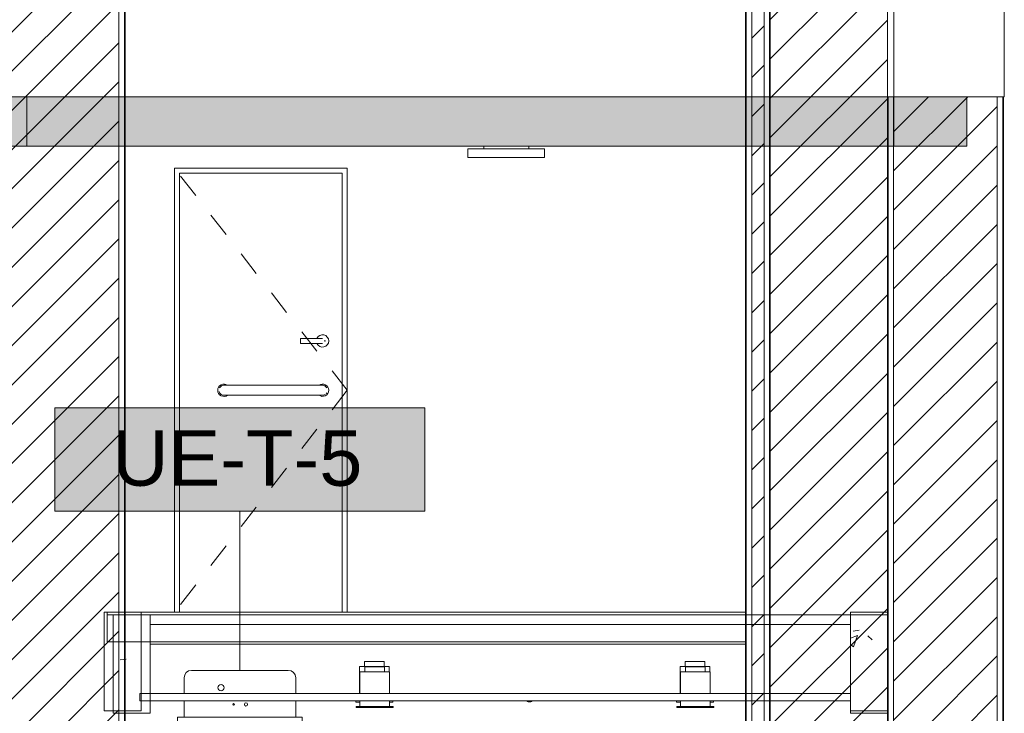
# Model space of a CAD drawing. Header units: metres. Extents: x 3.7 to 90.5, y -1.7 to 14.3.
# Tile 1056 of 1056: x 86.5 to 90.5, y 2.6 to 5.4. Entities that reach past the tile are written whole.
import ezdxf

# ---------------------------------------------------------------- set-up
doc = ezdxf.new("R2010")
doc.units = ezdxf.units.M
doc.linetypes.add('Center', pattern=[0.03175, 0.00635, -0.004763, 0.015875, -0.004763])
for name, color, linetype, lineweight in [('A-CLNG', 7, 'Continuous', 18), ('A-DOOR', 7, 'Continuous', 18), ('A-FLOR', 7, 'Continuous', 18), ('A-FLOR-MCUT', 7, 'Continuous', 18), ('A-FLOR-PATT', 7, 'Continuous', 18), ('A-GENM', 7, 'Continuous', 18), ('A-WALL', 7, 'Continuous', 18), ('A-WALL-PATT', 7, 'Continuous', 18), ('E-LITE-EQPM', 7, 'Continuous', 18), ('M-EQPM', 7, 'Continuous', 18), ('S-BEAM', 7, 'Continuous', 18)]:
    doc.layers.add(name, color=color, linetype=linetype, lineweight=lineweight)
doc.layers.add('M-EQPM-IDEN', color=1, linetype='Continuous', lineweight=9, true_color=0xff0000)
doc.styles.add('Arial_1', font='arial.ttf', dxfattribs={"height": 0.225})
pattern_1 = [(45, (61.586, 6.894), (-0.0795495, 0.0795495), [])]
pattern_2 = [(50, (61.586, 6.894), (0.546555, -0.047815), [0.05715, -0.62865]), (355, (61.586, 6.894), (-0.105728, 0.573166), [0.04572, -0.50292]), (100.451, (61.632, 6.89), (0.440828, 0.52535), [0.04857, -0.53427]), (46.184, (61.586, 7.047), (0.813237, -0.12613), [0.08572, -0.94297]), (96.636, (61.654, 7.036), (0.71221, 0.742287), [0.07286, -0.80141]), (351.184, (61.586, 7.047), (0.712217, 0.742274), [0.06858, -0.75438]), (21, (61.662, 7.009), (0.454846, -0.306795), [0.05715, -0.62865]), (326, (61.662, 7.009), (0.185405, 0.55256), [0.04572, -0.50292]), (71.451, (61.7, 6.983), (0.64025, 0.245763), [0.04857, -0.53427]), (37.5, (61.586, 6.894), (0.009261, 0.2536672), [0.02515, -0.47168, 0.02515, -0.48539, -0.50483]), (37.5, (61.586, 6.894), (0.009261, 0.2536672), [-1.007, 0.02515, -0.47968]), (7.5, (61.586, 6.894), (0.200456, 0.300546), [0.02515, -0.26594, 0.02515, -0.46025, -0.19241]), (7.5, (61.586, 6.894), (0.200456, 0.300546), [-0.77648, 0.02515, -0.16726]), (327.5, (61.416, 6.894), (0.4067682, -0.0171882), [0.02515, -0.16535, 0.02515, -0.56921, -0.78867]), (327.5, (61.416, 6.894), (0.4067682, -0.0171882), [-0.78486, 0.02515, -0.76352]), (317.5, (61.34, 6.894), (0.444383, 0.076279), [0.02515, -0.2225, 0.02515, -0.36957, -0.56007]), (317.5, (61.34, 6.894), (0.444383, 0.076279), [-0.64237, 0.02515, -0.53492])]

# ---------------------------------------------------------------- blocks, each defined once
blk = doc.blocks.new('Paredes 15 - Paredes 6-6874455-Corte 8')
at = {"layer": 'A-WALL'}
for p, q in [((71.4984, 9.9121), (71.4984, 5.11)), ((71.9456, 5.11), (71.9456, 9.9121)), ((71.4984, 5.11), (71.9456, 5.11))]:
    blk.add_line(p, q, dxfattribs=at)
blk = doc.blocks.new('Led_Stripe_11805 - Led_Stripe_11805-7511531-Corte 8')
at = {"layer": 'A-GENM'}
for p, q in [((70.0114, 2.658), (70.0114, 2.66)), ((70.0314, 2.658), (70.0114, 2.658)), ((70.0164, 2.658), (70.0164, 2.657)), ((70.0264, 2.657), (70.0164, 2.657)), ((70.0184, 2.657), (70.0184, 2.6565)), ((70.0184, 2.657), (70.0184, 2.6565)), ((70.0184, 2.657), (70.0184, 2.6565)), ((70.0184, 2.657), (70.0184, 2.6565)), ((70.0184, 2.657), (70.0184, 2.6565)), ((70.0184, 2.657), (70.0184, 2.6565)), ((70.0184, 2.657), (70.0184, 2.6565)), ((70.0184, 2.657), (70.0184, 2.6565)), ((70.0184, 2.657), (70.0184, 2.6565)), ((70.0184, 2.657), (70.0184, 2.6565)), ((70.0184, 2.657), (70.0184, 2.6565)), ((70.0184, 2.657), (70.0184, 2.6565)), ((70.0184, 2.657), (70.0184, 2.6565)), ((70.0184, 2.657), (70.0184, 2.6565)), ((70.0184, 2.657), (70.0184, 2.6565)), ((70.0184, 2.657), (70.0184, 2.6565)), ((70.0184, 2.657), (70.0184, 2.6565)), ((70.0184, 2.657), (70.0184, 2.6565)), ((70.0184, 2.657), (70.0184, 2.6565)), ((70.0184, 2.657), (70.0184, 2.6565)), ((70.0184, 2.657), (70.0184, 2.6565)), ((70.0184, 2.657), (70.0184, 2.6565)), ((70.0184, 2.657), (70.0184, 2.6565)), ((70.0184, 2.657), (70.0184, 2.6565)), ((70.0184, 2.657), (70.0184, 2.6565)), ((70.0184, 2.657), (70.0184, 2.6565)), ((70.0184, 2.657), (70.0184, 2.6565)), ((70.0184, 2.657), (70.0184, 2.6565)), ((70.0184, 2.657), (70.0184, 2.6565)), ((70.0184, 2.657), (70.0184, 2.6565)), ((70.0184, 2.657), (70.0184, 2.6565)), ((70.0184, 2.657), (70.0184, 2.6565)), ((70.0184, 2.657), (70.0184, 2.6565)), ((70.0184, 2.657), (70.0184, 2.6565)), ((70.0184, 2.657), (70.0184, 2.6565)), ((70.0184, 2.657), (70.0184, 2.6565)), ((70.0184, 2.657), (70.0184, 2.6565)), ((70.0184, 2.657), (70.0184, 2.6565)), ((70.0184, 2.657), (70.0184, 2.6565)), ((70.0184, 2.657), (70.0184, 2.6565)), ((70.0184, 2.657), (70.0184, 2.6565)), ((70.0184, 2.657), (70.0184, 2.6565)), ((70.0184, 2.657), (70.0184, 2.6565)), ((70.0184, 2.657), (70.0184, 2.6565)), ((70.0184, 2.657), (70.0184, 2.6565)), ((70.0184, 2.657), (70.0184, 2.6565)), ((70.0184, 2.657), (70.0184, 2.6565)), ((70.0184, 2.657), (70.0184, 2.6565)), ((70.0184, 2.657), (70.0184, 2.6565)), ((70.0184, 2.657), (70.0184, 2.6565)), ((70.0184, 2.657), (70.0184, 2.6565)), ((70.0184, 2.657), (70.0184, 2.6565)), ((70.0184, 2.657), (70.0184, 2.6565)), ((70.0184, 2.657), (70.0184, 2.6565)), ((70.0184, 2.657), (70.0184, 2.6565)), ((70.0184, 2.657), (70.0184, 2.6565)), ((70.0184, 2.657), (70.0184, 2.6565)), ((70.0184, 2.657), (70.0184, 2.6565)), ((70.0184, 2.657), (70.0184, 2.6565)), ((70.0184, 2.657), (70.0184, 2.6565)), ((70.0184, 2.657), (70.0184, 2.6565)), ((70.0184, 2.657), (70.0184, 2.6565)), ((70.0184, 2.657), (70.0184, 2.6565)), ((70.0184, 2.657), (70.0184, 2.6565)), ((70.0184, 2.657), (70.0184, 2.6565)), ((70.0184, 2.657), (70.0184, 2.6565)), ((70.0184, 2.657), (70.0184, 2.6565)), ((70.0184, 2.657), (70.0184, 2.6565)), ((70.0184, 2.657), (70.0184, 2.6565)), ((70.0184, 2.657), (70.0184, 2.6565)), ((70.0184, 2.657), (70.0184, 2.6565)), ((70.0184, 2.657), (70.0184, 2.6565)), ((70.0184, 2.657), (70.0184, 2.6565)), ((70.0184, 2.657), (70.0184, 2.6565)), ((70.0184, 2.657), (70.0184, 2.6565)), ((70.0184, 2.657), (70.0184, 2.6565)), ((70.0184, 2.657), (70.0184, 2.6565)), ((70.0184, 2.657), (70.0184, 2.6565)), ((70.0184, 2.657), (70.0184, 2.6565)), ((70.0184, 2.657), (70.0184, 2.6565)), ((70.0184, 2.657), (70.0184, 2.6565)), ((70.0184, 2.657), (70.0184, 2.6565)), ((70.0184, 2.657), (70.0184, 2.6565)), ((70.0184, 2.657), (70.0184, 2.6565)), ((70.0184, 2.657), (70.0184, 2.6565)), ((70.0184, 2.657), (70.0184, 2.6565)), ((70.0184, 2.657), (70.0184, 2.6565)), ((70.0184, 2.657), (70.0184, 2.6565)), ((70.0184, 2.657), (70.0184, 2.6565)), ((70.0184, 2.657), (70.0184, 2.6565)), ((70.0184, 2.657), (70.0184, 2.6565)), ((70.0184, 2.657), (70.0184, 2.6565)), ((70.0184, 2.657), (70.0184, 2.6565)), ((70.0184, 2.657), (70.0184, 2.6565)), ((70.0184, 2.657), (70.0184, 2.6565)), ((70.0184, 2.657), (70.0184, 2.6565)), ((70.0184, 2.657), (70.0184, 2.6565)), ((70.0184, 2.657), (70.0184, 2.6565)), ((70.0184, 2.657), (70.0184, 2.6565)), ((70.0184, 2.6565), (70.0214, 2.6565)), ((70.0184, 2.6565), (70.0214, 2.6565)), ((70.0184, 2.6565), (70.0214, 2.6565)), ((70.0184, 2.6565), (70.0214, 2.6565)), ((70.0184, 2.6565), (70.0214, 2.6565)), ((70.0184, 2.6565), (70.0214, 2.6565)), ((70.0184, 2.6565), (70.0214, 2.6565)), ((70.0184, 2.6565), (70.0214, 2.6565)), ((70.0184, 2.6565), (70.0214, 2.6565)), ((70.0184, 2.6565), (70.0214, 2.6565)), ((70.0184, 2.6565), (70.0214, 2.6565)), ((70.0184, 2.6565), (70.0214, 2.6565)), ((70.0184, 2.6565), (70.0214, 2.6565)), ((70.0184, 2.6565), (70.0214, 2.6565)), ((70.0184, 2.6565), (70.0214, 2.6565)), ((70.0184, 2.6565), (70.0214, 2.6565)), ((70.0184, 2.6565), (70.0214, 2.6565)), ((70.0184, 2.6565), (70.0214, 2.6565)), ((70.0184, 2.6565), (70.0214, 2.6565)), ((70.0184, 2.6565), (70.0214, 2.6565)), ((70.0184, 2.6565), (70.0214, 2.6565)), ((70.0184, 2.6565), (70.0214, 2.6565)), ((70.0184, 2.6565), (70.0214, 2.6565)), ((70.0184, 2.6565), (70.0214, 2.6565)), ((70.0184, 2.6565), (70.0214, 2.6565)), ((70.0184, 2.6565), (70.0214, 2.6565)), ((70.0184, 2.6565), (70.0214, 2.6565)), ((70.0184, 2.6565), (70.0214, 2.6565)), ((70.0184, 2.6565), (70.0214, 2.6565)), ((70.0184, 2.6565), (70.0214, 2.6565)), ((70.0184, 2.6565), (70.0214, 2.6565)), ((70.0184, 2.6565), (70.0214, 2.6565)), ((70.0184, 2.6565), (70.0214, 2.6565)), ((70.0184, 2.6565), (70.0214, 2.6565)), ((70.0184, 2.6565), (70.0214, 2.6565)), ((70.0184, 2.6565), (70.0214, 2.6565)), ((70.0184, 2.6565), (70.0214, 2.6565)), ((70.0184, 2.6565), (70.0214, 2.6565)), ((70.0184, 2.6565), (70.0214, 2.6565)), ((70.0184, 2.6565), (70.0214, 2.6565)), ((70.0184, 2.6565), (70.0214, 2.6565)), ((70.0184, 2.6565), (70.0214, 2.6565)), ((70.0184, 2.6565), (70.0214, 2.6565)), ((70.0184, 2.6565), (70.0214, 2.6565)), ((70.0184, 2.6565), (70.0214, 2.6565)), ((70.0184, 2.6565), (70.0214, 2.6565)), ((70.0184, 2.6565), (70.0214, 2.6565)), ((70.0184, 2.6565), (70.0214, 2.6565)), ((70.0184, 2.6565), (70.0214, 2.6565)), ((70.0184, 2.6565), (70.0214, 2.6565)), ((70.0184, 2.6565), (70.0214, 2.6565)), ((70.0184, 2.6565), (70.0214, 2.6565)), ((70.0184, 2.6565), (70.0214, 2.6565)), ((70.0184, 2.6565), (70.0214, 2.6565)), ((70.0184, 2.6565), (70.0214, 2.6565)), ((70.0184, 2.6565), (70.0214, 2.6565)), ((70.0184, 2.6565), (70.0214, 2.6565)), ((70.0184, 2.6565), (70.0214, 2.6565)), ((70.0184, 2.6565), (70.0214, 2.6565)), ((70.0184, 2.6565), (70.0214, 2.6565)), ((70.0184, 2.6565), (70.0214, 2.6565)), ((70.0184, 2.6565), (70.0214, 2.6565)), ((70.0184, 2.6565), (70.0214, 2.6565)), ((70.0184, 2.6565), (70.0214, 2.6565)), ((70.0184, 2.6565), (70.0214, 2.6565)), ((70.0184, 2.6565), (70.0214, 2.6565)), ((70.0184, 2.6565), (70.0214, 2.6565)), ((70.0184, 2.6565), (70.0214, 2.6565)), ((70.0184, 2.6565), (70.0214, 2.6565)), ((70.0184, 2.6565), (70.0214, 2.6565)), ((70.0184, 2.6565), (70.0214, 2.6565)), ((70.0184, 2.6565), (70.0214, 2.6565)), ((70.0184, 2.6565), (70.0214, 2.6565)), ((70.0184, 2.6565), (70.0214, 2.6565)), ((70.0184, 2.6565), (70.0214, 2.6565)), ((70.0184, 2.6565), (70.0214, 2.6565)), ((70.0184, 2.6565), (70.0214, 2.6565)), ((70.0184, 2.6565), (70.0214, 2.6565)), ((70.0184, 2.6565), (70.0214, 2.6565)), ((70.0184, 2.6565), (70.0214, 2.6565)), ((70.0184, 2.6565), (70.0214, 2.6565)), ((70.0184, 2.6565), (70.0214, 2.6565)), ((70.0184, 2.6565), (70.0214, 2.6565)), ((70.0184, 2.6565), (70.0214, 2.6565)), ((70.0184, 2.6565), (70.0214, 2.6565)), ((70.0184, 2.6565), (70.0214, 2.6565)), ((70.0184, 2.6565), (70.0214, 2.6565)), ((70.0184, 2.6565), (70.0214, 2.6565)), ((70.0184, 2.6565), (70.0214, 2.6565)), ((70.0184, 2.6565), (70.0214, 2.6565)), ((70.0184, 2.6565), (70.0214, 2.6565)), ((70.0184, 2.6565), (70.0214, 2.6565)), ((70.0184, 2.6565), (70.0214, 2.6565)), ((70.0184, 2.6565), (70.0214, 2.6565)), ((70.0184, 2.6565), (70.0214, 2.6565)), ((70.0184, 2.6565), (70.0214, 2.6565)), ((70.0184, 2.6565), (70.0214, 2.6565)), ((70.0184, 2.6565), (70.0214, 2.6565)), ((70.0184, 2.6565), (70.0214, 2.6565)), ((70.0214, 2.6565), (70.0244, 2.6565)), ((70.0214, 2.6565), (70.0244, 2.6565)), ((70.0214, 2.6565), (70.0244, 2.6565)), ((70.0214, 2.6565), (70.0244, 2.6565)), ((70.0214, 2.6565), (70.0244, 2.6565)), ((70.0214, 2.6565), (70.0244, 2.6565)), ((70.0214, 2.6565), (70.0244, 2.6565)), ((70.0214, 2.6565), (70.0244, 2.6565)), ((70.0214, 2.6565), (70.0244, 2.6565)), ((70.0214, 2.6565), (70.0244, 2.6565)), ((70.0214, 2.6565), (70.0244, 2.6565)), ((70.0214, 2.6565), (70.0244, 2.6565)), ((70.0214, 2.6565), (70.0244, 2.6565)), ((70.0214, 2.6565), (70.0244, 2.6565)), ((70.0214, 2.6565), (70.0244, 2.6565)), ((70.0214, 2.6565), (70.0244, 2.6565)), ((70.0214, 2.6565), (70.0244, 2.6565)), ((70.0214, 2.6565), (70.0244, 2.6565)), ((70.0214, 2.6565), (70.0244, 2.6565)), ((70.0214, 2.6565), (70.0244, 2.6565)), ((70.0214, 2.6565), (70.0244, 2.6565)), ((70.0214, 2.6565), (70.0244, 2.6565)), ((70.0214, 2.6565), (70.0244, 2.6565)), ((70.0214, 2.6565), (70.0244, 2.6565)), ((70.0214, 2.6565), (70.0244, 2.6565)), ((70.0214, 2.6565), (70.0244, 2.6565)), ((70.0214, 2.6565), (70.0244, 2.6565)), ((70.0214, 2.6565), (70.0244, 2.6565)), ((70.0214, 2.6565), (70.0244, 2.6565)), ((70.0214, 2.6565), (70.0244, 2.6565)), ((70.0214, 2.6565), (70.0244, 2.6565)), ((70.0214, 2.6565), (70.0244, 2.6565)), ((70.0214, 2.6565), (70.0244, 2.6565)), ((70.0214, 2.6565), (70.0244, 2.6565)), ((70.0214, 2.6565), (70.0244, 2.6565)), ((70.0214, 2.6565), (70.0244, 2.6565)), ((70.0214, 2.6565), (70.0244, 2.6565)), ((70.0214, 2.6565), (70.0244, 2.6565)), ((70.0214, 2.6565), (70.0244, 2.6565)), ((70.0214, 2.6565), (70.0244, 2.6565)), ((70.0214, 2.6565), (70.0244, 2.6565)), ((70.0214, 2.6565), (70.0244, 2.6565)), ((70.0214, 2.6565), (70.0244, 2.6565)), ((70.0214, 2.6565), (70.0244, 2.6565)), ((70.0214, 2.6565), (70.0244, 2.6565)), ((70.0214, 2.6565), (70.0244, 2.6565)), ((70.0214, 2.6565), (70.0244, 2.6565)), ((70.0214, 2.6565), (70.0244, 2.6565)), ((70.0214, 2.6565), (70.0244, 2.6565)), ((70.0214, 2.6565), (70.0244, 2.6565)), ((70.0214, 2.6565), (70.0244, 2.6565)), ((70.0214, 2.6565), (70.0244, 2.6565)), ((70.0214, 2.6565), (70.0244, 2.6565)), ((70.0214, 2.6565), (70.0244, 2.6565)), ((70.0214, 2.6565), (70.0244, 2.6565)), ((70.0214, 2.6565), (70.0244, 2.6565)), ((70.0214, 2.6565), (70.0244, 2.6565)), ((70.0214, 2.6565), (70.0244, 2.6565)), ((70.0214, 2.6565), (70.0244, 2.6565)), ((70.0214, 2.6565), (70.0244, 2.6565)), ((70.0214, 2.6565), (70.0244, 2.6565)), ((70.0214, 2.6565), (70.0244, 2.6565)), ((70.0214, 2.6565), (70.0244, 2.6565)), ((70.0214, 2.6565), (70.0244, 2.6565)), ((70.0214, 2.6565), (70.0244, 2.6565)), ((70.0214, 2.6565), (70.0244, 2.6565)), ((70.0214, 2.6565), (70.0244, 2.6565)), ((70.0214, 2.6565), (70.0244, 2.6565)), ((70.0214, 2.6565), (70.0244, 2.6565)), ((70.0214, 2.6565), (70.0244, 2.6565)), ((70.0214, 2.6565), (70.0244, 2.6565)), ((70.0214, 2.6565), (70.0244, 2.6565)), ((70.0214, 2.6565), (70.0244, 2.6565)), ((70.0214, 2.6565), (70.0244, 2.6565)), ((70.0214, 2.6565), (70.0244, 2.6565)), ((70.0214, 2.6565), (70.0244, 2.6565)), ((70.0214, 2.6565), (70.0244, 2.6565)), ((70.0214, 2.6565), (70.0244, 2.6565)), ((70.0214, 2.6565), (70.0244, 2.6565)), ((70.0214, 2.6565), (70.0244, 2.6565)), ((70.0214, 2.6565), (70.0244, 2.6565)), ((70.0214, 2.6565), (70.0244, 2.6565)), ((70.0214, 2.6565), (70.0244, 2.6565)), ((70.0214, 2.6565), (70.0244, 2.6565)), ((70.0214, 2.6565), (70.0244, 2.6565)), ((70.0214, 2.6565), (70.0244, 2.6565)), ((70.0214, 2.6565), (70.0244, 2.6565)), ((70.0214, 2.6565), (70.0244, 2.6565)), ((70.0214, 2.6565), (70.0244, 2.6565)), ((70.0214, 2.6565), (70.0244, 2.6565)), ((70.0214, 2.6565), (70.0244, 2.6565)), ((70.0214, 2.6565), (70.0244, 2.6565)), ((70.0214, 2.6565), (70.0244, 2.6565)), ((70.0214, 2.6565), (70.0244, 2.6565)), ((70.0214, 2.6565), (70.0244, 2.6565)), ((70.0214, 2.6565), (70.0244, 2.6565)), ((70.0214, 2.6565), (70.0244, 2.6565)), ((70.0214, 2.6565), (70.0244, 2.6565)), ((70.0214, 2.6565), (70.0244, 2.6565)), ((70.0244, 2.6565), (70.0244, 2.657)), ((70.0244, 2.6565), (70.0244, 2.657)), ((70.0244, 2.6565), (70.0244, 2.657)), ((70.0244, 2.6565), (70.0244, 2.657)), ((70.0244, 2.6565), (70.0244, 2.657)), ((70.0244, 2.6565), (70.0244, 2.657)), ((70.0244, 2.6565), (70.0244, 2.657)), ((70.0244, 2.6565), (70.0244, 2.657)), ((70.0244, 2.6565), (70.0244, 2.657)), ((70.0244, 2.6565), (70.0244, 2.657)), ((70.0244, 2.6565), (70.0244, 2.657)), ((70.0244, 2.6565), (70.0244, 2.657)), ((70.0244, 2.6565), (70.0244, 2.657)), ((70.0244, 2.6565), (70.0244, 2.657)), ((70.0244, 2.6565), (70.0244, 2.657)), ((70.0244, 2.6565), (70.0244, 2.657)), ((70.0244, 2.6565), (70.0244, 2.657)), ((70.0244, 2.6565), (70.0244, 2.657)), ((70.0244, 2.6565), (70.0244, 2.657)), ((70.0244, 2.6565), (70.0244, 2.657)), ((70.0244, 2.6565), (70.0244, 2.657)), ((70.0244, 2.6565), (70.0244, 2.657)), ((70.0244, 2.6565), (70.0244, 2.657)), ((70.0244, 2.6565), (70.0244, 2.657)), ((70.0244, 2.6565), (70.0244, 2.657)), ((70.0244, 2.6565), (70.0244, 2.657)), ((70.0244, 2.6565), (70.0244, 2.657)), ((70.0244, 2.6565), (70.0244, 2.657)), ((70.0244, 2.6565), (70.0244, 2.657)), ((70.0244, 2.6565), (70.0244, 2.657)), ((70.0244, 2.6565), (70.0244, 2.657)), ((70.0244, 2.6565), (70.0244, 2.657)), ((70.0244, 2.6565), (70.0244, 2.657)), ((70.0244, 2.6565), (70.0244, 2.657)), ((70.0244, 2.6565), (70.0244, 2.657)), ((70.0244, 2.6565), (70.0244, 2.657)), ((70.0244, 2.6565), (70.0244, 2.657)), ((70.0244, 2.6565), (70.0244, 2.657)), ((70.0244, 2.6565), (70.0244, 2.657)), ((70.0244, 2.6565), (70.0244, 2.657)), ((70.0244, 2.6565), (70.0244, 2.657)), ((70.0244, 2.6565), (70.0244, 2.657)), ((70.0244, 2.6565), (70.0244, 2.657)), ((70.0244, 2.6565), (70.0244, 2.657)), ((70.0244, 2.6565), (70.0244, 2.657)), ((70.0244, 2.6565), (70.0244, 2.657)), ((70.0244, 2.6565), (70.0244, 2.657)), ((70.0244, 2.6565), (70.0244, 2.657)), ((70.0244, 2.6565), (70.0244, 2.657)), ((70.0244, 2.6565), (70.0244, 2.657)), ((70.0244, 2.6565), (70.0244, 2.657)), ((70.0244, 2.6565), (70.0244, 2.657)), ((70.0244, 2.6565), (70.0244, 2.657)), ((70.0244, 2.6565), (70.0244, 2.657)), ((70.0244, 2.6565), (70.0244, 2.657)), ((70.0244, 2.6565), (70.0244, 2.657)), ((70.0244, 2.6565), (70.0244, 2.657)), ((70.0244, 2.6565), (70.0244, 2.657)), ((70.0244, 2.6565), (70.0244, 2.657)), ((70.0244, 2.6565), (70.0244, 2.657)), ((70.0244, 2.6565), (70.0244, 2.657)), ((70.0244, 2.6565), (70.0244, 2.657)), ((70.0244, 2.6565), (70.0244, 2.657)), ((70.0244, 2.6565), (70.0244, 2.657)), ((70.0244, 2.6565), (70.0244, 2.657)), ((70.0244, 2.6565), (70.0244, 2.657)), ((70.0244, 2.6565), (70.0244, 2.657)), ((70.0244, 2.6565), (70.0244, 2.657)), ((70.0244, 2.6565), (70.0244, 2.657)), ((70.0244, 2.6565), (70.0244, 2.657)), ((70.0244, 2.6565), (70.0244, 2.657)), ((70.0244, 2.6565), (70.0244, 2.657)), ((70.0244, 2.6565), (70.0244, 2.657)), ((70.0244, 2.6565), (70.0244, 2.657)), ((70.0244, 2.6565), (70.0244, 2.657)), ((70.0244, 2.6565), (70.0244, 2.657)), ((70.0244, 2.6565), (70.0244, 2.657)), ((70.0244, 2.6565), (70.0244, 2.657)), ((70.0244, 2.6565), (70.0244, 2.657)), ((70.0244, 2.6565), (70.0244, 2.657)), ((70.0244, 2.6565), (70.0244, 2.657)), ((70.0244, 2.6565), (70.0244, 2.657)), ((70.0244, 2.6565), (70.0244, 2.657)), ((70.0244, 2.6565), (70.0244, 2.657)), ((70.0244, 2.6565), (70.0244, 2.657)), ((70.0244, 2.6565), (70.0244, 2.657)), ((70.0244, 2.6565), (70.0244, 2.657)), ((70.0244, 2.6565), (70.0244, 2.657)), ((70.0244, 2.6565), (70.0244, 2.657)), ((70.0244, 2.6565), (70.0244, 2.657)), ((70.0244, 2.6565), (70.0244, 2.657)), ((70.0244, 2.6565), (70.0244, 2.657)), ((70.0244, 2.6565), (70.0244, 2.657)), ((70.0244, 2.6565), (70.0244, 2.657)), ((70.0244, 2.6565), (70.0244, 2.657)), ((70.0244, 2.6565), (70.0244, 2.657)), ((70.0244, 2.6565), (70.0244, 2.657)), ((70.0244, 2.6565), (70.0244, 2.657)), ((70.0244, 2.6565), (70.0244, 2.657)), ((70.0264, 2.657), (70.0264, 2.658)), ((70.0314, 2.66), (70.0314, 2.658))]:
    blk.add_line(p, q, dxfattribs=at)
blk = doc.blocks.new('Light_-_LED_Recessed_fixture_-_Double_19510 - Light_-_LED_Recessed_fixture_-_Double_19510-V183-Corte 8')
at = {"layer": 'E-LITE-EQPM'}
for p, q in [((70.6323, 2.8), (70.7523, 2.8)), ((70.6323, 2.69), (70.6323, 2.8)), ((70.6523, 2.82), (70.7323, 2.82)), ((70.6523, 2.8), (70.6523, 2.82)), ((70.7323, 2.8), (70.7323, 2.82)), ((70.7523, 2.778), (70.7523, 2.8)), ((70.6173, 2.66), (70.6173, 2.655)), ((70.6334, 2.655), (70.6173, 2.655)), ((70.7673, 2.655), (70.7534, 2.655)), ((70.7673, 2.655), (70.7673, 2.66))]:
    blk.add_line(p, q, dxfattribs=at)
blk = doc.blocks.new('Light_-_LED_Recessed_fixture_-_Double_19510 - Light_-_LED_Recessed_fixture_-_Double_19510-V184-Corte 8')
at = {"layer": 'E-LITE-EQPM'}
for p, q in [((70.6534, 2.798), (70.7334, 2.798)), ((70.6534, 2.778), (70.6534, 2.798)), ((70.7334, 2.778), (70.7334, 2.798)), ((70.6334, 2.778), (70.7534, 2.778)), ((70.6334, 2.69), (70.6334, 2.778)), ((70.7534, 2.69), (70.7534, 2.778)), ((70.6184, 2.638), (70.7684, 2.638)), ((70.6184, 2.638), (70.6184, 2.633)), ((70.6334, 2.638), (70.6334, 2.66)), ((70.7534, 2.638), (70.7534, 2.66)), ((70.7684, 2.633), (70.7684, 2.638)), ((70.7684, 2.633), (70.6184, 2.633))]:
    blk.add_line(p, q, dxfattribs=at)
blk = doc.blocks.new('Porta banheiros - deposito-8706865-Corte 8')
at = {"layer": 'A-DOOR', "linetype": 'Center'}
for q in [(68.5826, 4.82), (68.5826, 3.02)]:
    blk.add_line((69.2826, 3.92), q, dxfattribs=at)
at = {"layer": 'A-DOOR'}
for p, q in [((68.5826, 4.82), (68.5826, 3.02)), ((69.2826, 4.82), (68.5826, 4.82)), ((68.6026, 4.8), (68.6026, 3.02)), ((68.6026, 4.8), (69.2626, 4.8)), ((69.2626, 4.8), (68.6026, 4.8)), ((68.6026, 4.8), (68.6026, 3.02)), ((69.2626, 4.8), (69.2626, 3.02)), ((69.2626, 3.02), (69.2626, 4.8)), ((69.2826, 3.02), (69.2826, 4.82)), ((69.1626, 4.13), (69.0926, 4.13)), ((69.0926, 4.13), (69.0926, 4.12)), ((69.0926, 4.12), (69.0926, 4.11)), ((69.0926, 4.11), (69.1626, 4.11)), ((69.1526, 3.94), (68.8126, 3.94)), ((68.8126, 3.9), (69.1526, 3.9))]:
    blk.add_line(p, q, dxfattribs=at)
at = {"layer": 'A-DOOR', "flags": 128}
for points in [[(69.1826, 4.13), (69.1826, 4.13), (69.1826, 4.13), (69.1825, 4.13), (69.1824, 4.13), (69.1822, 4.13), (69.182, 4.13), (69.1818, 4.13), (69.1816, 4.13), (69.1813, 4.13), (69.181, 4.13), (69.1807, 4.13), (69.1804, 4.13), (69.18, 4.13), (69.1796, 4.13), (69.1791, 4.13), (69.1787, 4.13), (69.1782, 4.13), (69.1777, 4.13), (69.1771, 4.13), (69.1766, 4.13), (69.176, 4.13), (69.1754, 4.13), (69.1747, 4.13), (69.1741, 4.13), (69.1734, 4.13), (69.1727, 4.13), (69.172, 4.13), (69.1713, 4.13), (69.1706, 4.13), (69.1699, 4.13), (69.1691, 4.13), (69.1684, 4.13), (69.1676, 4.13), (69.1668, 4.13), (69.166, 4.13), (69.1652, 4.13), (69.1644, 4.13), (69.1636, 4.13), (69.1628, 4.13), (69.1626, 4.13)], [(69.1626, 4.11), (69.1634, 4.11), (69.1642, 4.11), (69.165, 4.11), (69.1658, 4.11), (69.1666, 4.11), (69.1674, 4.11), (69.1681, 4.11), (69.1689, 4.11), (69.1697, 4.11), (69.1704, 4.11), (69.1711, 4.11), (69.1719, 4.11), (69.1726, 4.11), (69.1732, 4.11), (69.1739, 4.11), (69.1746, 4.11), (69.1752, 4.11), (69.1758, 4.11), (69.1764, 4.11), (69.177, 4.11), (69.1775, 4.11), (69.178, 4.11), (69.1785, 4.11), (69.179, 4.11), (69.1795, 4.11), (69.1799, 4.11), (69.1803, 4.11), (69.1806, 4.11), (69.181, 4.11), (69.1813, 4.11), (69.1815, 4.11), (69.1818, 4.11), (69.182, 4.11), (69.1822, 4.11), (69.1823, 4.11), (69.1825, 4.11), (69.1825, 4.11), (69.1826, 4.11), (69.1826, 4.11)], [(68.8126, 3.94), (68.8114, 3.94), (68.8102, 3.94), (68.809, 3.94), (68.8078, 3.94), (68.8067, 3.94), (68.8055, 3.94), (68.8043, 3.94), (68.8032, 3.94), (68.8021, 3.94), (68.8009, 3.94), (68.7998, 3.94), (68.7988, 3.94), (68.7977, 3.94), (68.7967, 3.94), (68.7957, 3.94), (68.7947, 3.94), (68.7938, 3.94), (68.7928, 3.94), (68.792, 3.94), (68.7911, 3.94), (68.7903, 3.94), (68.7895, 3.94), (68.7888, 3.94), (68.788, 3.94), (68.7874, 3.94), (68.7868, 3.94), (68.7862, 3.94), (68.7856, 3.94), (68.7851, 3.94), (68.7847, 3.94), (68.7842, 3.94), (68.7839, 3.94), (68.7836, 3.94), (68.7833, 3.94), (68.7831, 3.94), (68.7829, 3.94), (68.7827, 3.94), (68.7827, 3.94), (68.7826, 3.94), (68.7826, 3.94)], [(69.1826, 3.94), (69.1826, 3.94), (69.1825, 3.94), (69.1824, 3.94), (69.1822, 3.94), (69.182, 3.94), (69.1818, 3.94), (69.1815, 3.94), (69.1811, 3.94), (69.1807, 3.94), (69.1803, 3.94), (69.1798, 3.94), (69.1792, 3.94), (69.1787, 3.94), (69.178, 3.94), (69.1774, 3.94), (69.1767, 3.94), (69.1759, 3.94), (69.1752, 3.94), (69.1744, 3.94), (69.1735, 3.94), (69.1726, 3.94), (69.1717, 3.94), (69.1708, 3.94), (69.1698, 3.94), (69.1688, 3.94), (69.1678, 3.94), (69.1668, 3.94), (69.1657, 3.94), (69.1646, 3.94), (69.1635, 3.94), (69.1624, 3.94), (69.1612, 3.94), (69.1601, 3.94), (69.1589, 3.94), (69.1577, 3.94), (69.1565, 3.94), (69.1553, 3.94), (69.1541, 3.94), (69.1529, 3.94), (69.1526, 3.94)], [(68.7826, 3.9), (68.7826, 3.9), (68.7827, 3.9), (68.7828, 3.9), (68.783, 3.9), (68.7832, 3.9), (68.7835, 3.9), (68.7838, 3.9), (68.7841, 3.9), (68.7845, 3.9), (68.785, 3.9), (68.7855, 3.9), (68.786, 3.9), (68.7866, 3.9), (68.7872, 3.9), (68.7879, 3.9), (68.7886, 3.9), (68.7893, 3.9), (68.7901, 3.9), (68.7909, 3.9), (68.7917, 3.9), (68.7926, 3.9), (68.7935, 3.9), (68.7944, 3.9), (68.7954, 3.9), (68.7964, 3.9), (68.7974, 3.9), (68.7985, 3.9), (68.7996, 3.9), (68.8006, 3.9), (68.8018, 3.9), (68.8029, 3.9), (68.804, 3.9), (68.8052, 3.9), (68.8063, 3.9), (68.8075, 3.9), (68.8087, 3.9), (68.8099, 3.9), (68.8111, 3.9), (68.8123, 3.9), (68.8126, 3.9)], [(69.1526, 3.9), (69.1538, 3.9), (69.155, 3.9), (69.1562, 3.9), (69.1574, 3.9), (69.1586, 3.9), (69.1598, 3.9), (69.1609, 3.9), (69.1621, 3.9), (69.1632, 3.9), (69.1643, 3.9), (69.1654, 3.9), (69.1665, 3.9), (69.1675, 3.9), (69.1686, 3.9), (69.1696, 3.9), (69.1705, 3.9), (69.1715, 3.9), (69.1724, 3.9), (69.1733, 3.9), (69.1741, 3.9), (69.175, 3.9), (69.1757, 3.9), (69.1765, 3.9), (69.1772, 3.9), (69.1779, 3.9), (69.1785, 3.9), (69.1791, 3.9), (69.1796, 3.9), (69.1801, 3.9), (69.1806, 3.9), (69.181, 3.9), (69.1814, 3.9), (69.1817, 3.9), (69.182, 3.9), (69.1822, 3.9), (69.1824, 3.9), (69.1825, 3.9), (69.1826, 3.9), (69.1826, 3.9), (69.1826, 3.9)]]:
    blk.add_lwpolyline(points, dxfattribs=at)
at = {"layer": 'A-DOOR'}
for centre, radius, start, end in [((69.1826, 4.12), 0.025, 0, 156.252), ((69.1826, 4.12), 0.025, 203.7806, 0), ((69.1826, 4.12), 0.01, 0, 15), ((69.1826, 4.12), 0.01, 345, 0), ((68.7826, 3.92), 0.025, 53.7209, 180), ((68.7826, 3.92), 0.025, 180, 306.603), ((68.7826, 3.92), 0.02, 195, 277.4063), ((68.7826, 3.92), 0.02, 86.7168, 150), ((69.1826, 3.92), 0.025, 233.0171, 0), ((69.1826, 3.92), 0.025, 0, 126.2791), ((69.1826, 3.92), 0.02, 30, 93.2832), ((69.1826, 3.92), 0.02, 260.4011, 300), ((69.1826, 3.92), 0.02, 315, 330)]:
    blk.add_arc(centre, radius, start, end, dxfattribs=at)
blk = doc.blocks.new('FLOW 320 surface - FLOW 320 surface DIRECT_ black_ 3000 K_ 073-01315_8O-8265956-Corte 8')
at = {"layer": 'E-LITE-EQPM'}
for p, q in [((69.8363, 4.91), (69.8363, 4.899)), ((70.0183, 4.91), (70.0183, 4.899)), ((69.7718, 4.899), (70.0828, 4.899)), ((69.7718, 4.899), (69.7718, 4.864)), ((70.0828, 4.899), (70.0828, 4.864)), ((70.0828, 4.864), (69.7718, 4.864))]:
    blk.add_line(p, q, dxfattribs=at)
blk = doc.blocks.new('4 GRE - ESCOLA DE CINEMA E AUDIOVISUAL CINE REX R07_rvt-3-Corte 8')
at = {"layer": 'A-FLOR-PATT', "true_color": 0x666666}
h = blk.add_hatch(color=251, dxfattribs=at)
h.paths.add_polyline_path([(58.8035, 4.91), (65.8504, 4.91), (65.8504, 5.11), (56.1665, 5.11), (56.1665, 4.91), (57.4122, 4.91)])
h.paths.add_polyline_path([(51.1514, 4.91), (54.8415, 4.91), (54.8415, 5.11), (51.0715, 5.11), (51.0715, 4.91)])
h.paths.add_polyline_path([(71.325, 4.91), (71.7931, 4.91), (71.7931, 5.11), (67.9845, 5.11), (67.9845, 4.91), (69.9338, 4.91)])
blk.add_hatch(color=251, dxfattribs=at).paths.add_polyline_path([(71.4984, 4.91), (71.4984, 5.11), (65.8504, 5.11), (65.8504, 4.91), (71.325, 4.91)])
at = {"layer": 'A-WALL-PATT', "true_color": 0x808080}
h = blk.add_hatch(dxfattribs=at)
h.set_pattern_fill('FP_31', color=8, style=0, pattern_type=2)
h.set_pattern_definition(pattern_2)
h.paths.add_polyline_path([(70.8994, -0.5434), (70.8994, 9.1561), (70.8969, 9.1561), (70.8969, -0.5434)])
h = blk.add_hatch(dxfattribs=at)
h.set_pattern_fill('FP_32', color=8, style=0, pattern_type=2)
h.set_pattern_definition(pattern_1)
h.paths.add_polyline_path([(70.9719, -0.5434), (70.9719, 9.1561), (70.9219, 9.1561), (70.9219, -0.5434)])
h = blk.add_hatch(dxfattribs=at)
h.set_pattern_fill('FP_31', color=8, style=0, pattern_type=2)
h.set_pattern_definition(pattern_2)
h.paths.add_polyline_path([(70.9944, -0.5434), (70.9969, -0.5434), (70.9969, 9.1561), (70.9944, 9.1561), (70.9944, -0.123)])
h = blk.add_hatch(dxfattribs=at)
h.set_pattern_fill('FP_32', color=8, style=0, pattern_type=2)
h.set_pattern_definition(pattern_1)
h.paths.add_polyline_path([(70.9969, -0.5434), (71.4719, -0.5434), (71.4719, 9.1556), (70.9969, 9.1556), (70.9969, -0.123)])
h = blk.add_hatch(dxfattribs=at)
h.set_pattern_fill('FP_32', color=8, style=0, pattern_type=2)
h.set_pattern_definition(pattern_1)
h.paths.add_polyline_path([(68.1947, 0.0005), (68.3576, 0.0005), (68.3576, 8.7675), (67.9076, 8.7675), (67.9076, 0.0005)])
h = blk.add_hatch(dxfattribs=at)
h.set_pattern_fill('FP_31', color=8, style=0, pattern_type=2)
h.set_pattern_definition(pattern_2)
h.paths.add_polyline_path([(68.3801, 0.0005), (68.3826, 0.0005), (68.3826, 8.7675), (68.3801, 8.7675), (68.3801, 0.0872)])
h = blk.add_hatch(dxfattribs=at)
h.set_pattern_fill('FP_31', color=8, style=0, pattern_type=2)
h.set_pattern_definition(pattern_2)
h.paths.add_polyline_path([(71.4744, -0.24), (71.4744, 5.11), (71.4719, 5.11), (71.4719, -0.24)])
h = blk.add_hatch(dxfattribs=at)
h.set_pattern_fill('FP_32', color=8, style=0, pattern_type=2)
h.set_pattern_definition(pattern_1)
h.paths.add_polyline_path([(71.4969, -0.24), (71.9169, -0.24), (71.9169, 5.11), (71.4969, 5.11), (71.4969, 0.2974)])
h = blk.add_hatch(dxfattribs=at)
h.set_pattern_fill('FP_31', color=8, style=0, pattern_type=2)
h.set_pattern_definition(pattern_2)
h.paths.add_polyline_path([(71.9419, -0.24), (71.9419, 5.11), (71.9394, 5.11), (71.9394, -0.24)])
at = {"layer": 'S-BEAM'}
h = blk.add_hatch(dxfattribs=at)
h.set_pattern_fill('FP_31', color=256, style=0, pattern_type=2)
h.set_pattern_definition(pattern_2)
h.paths.add_polyline_path([(68.2976, 2.62), (68.4476, 2.62), (68.4476, 3.02), (68.2976, 3.02), (68.2976, 2.8199)])
h = blk.add_hatch(dxfattribs=at)
h.set_pattern_fill('FP_31', color=256, style=0, pattern_type=2)
h.set_pattern_definition(pattern_2)
h.paths.add_polyline_path([(71.325, 2.62), (71.4719, 2.62), (71.4719, 3.02), (71.3219, 3.02), (71.3219, 2.62)])
at = {"layer": 'A-CLNG'}
for p, q in [((71.3219, 2.69), (68.4426, 2.69)), ((68.4426, 2.69), (68.4426, 2.66)), ((71.3219, 2.66), (71.3219, 2.69)), ((68.4426, 2.66), (71.3219, 2.66))]:
    blk.add_line(p, q, dxfattribs=at)
at = {"layer": 'A-FLOR'}
for p, q in [((71.4984, 5.11), (65.8504, 5.11)), ((71.7931, 5.11), (67.9845, 5.11)), ((67.9845, 5.11), (67.9845, 4.91)), ((71.4984, 4.91), (71.4984, 5.11)), ((71.7931, 4.91), (71.7931, 5.11)), ((65.8504, 4.91), (71.4984, 4.91)), ((67.9845, 4.91), (71.7931, 4.91)), ((70.8969, 3.02), (68.3099, 3.02)), ((68.3099, 3.02), (68.3099, 2.9)), ((70.8969, 2.9), (70.8969, 3.02)), ((68.3099, 2.9), (70.8969, 2.9))]:
    blk.add_line(p, q, dxfattribs=at)
at = {"layer": 'A-FLOR-MCUT'}
blk.add_line((70.8969, 3.01), (68.3099, 3.01), dxfattribs=at)
at = {"layer": 'A-WALL'}
for p, q in [((70.8969, 9.1561), (70.8969, -0.5434)), ((70.8994, -0.5434), (70.8994, 9.1561)), ((70.9219, -0.5434), (70.9219, 9.1561)), ((70.9719, -0.5434), (70.9719, 9.1561)), ((70.9944, -0.5434), (70.9944, 9.1561)), ((70.9969, -0.5434), (70.9969, 9.1561)), ((70.9969, 9.1556), (70.9969, -0.5434)), ((71.4719, -0.5434), (71.4719, 9.1556)), ((68.3576, 8.7675), (68.3576, 0.0005)), ((68.3801, 8.7675), (68.3801, 0.0005)), ((68.3826, 0.0005), (68.3826, 8.7675)), ((71.4719, 5.11), (71.4719, -0.24)), ((71.9419, 5.11), (71.4719, 5.11)), ((71.4744, 5.11), (71.4744, -0.24)), ((71.4969, 5.11), (71.4969, -0.24)), ((71.9169, 5.11), (71.9169, -0.24)), ((71.9394, 5.11), (71.9394, -0.24)), ((71.9419, -0.24), (71.9419, 5.11)), ((68.5826, 3.02), (68.5826, 4.82)), ((68.5826, 4.82), (69.2826, 4.82)), ((69.2826, 4.82), (69.2826, 3.02))]:
    blk.add_line(p, q, dxfattribs=at)
at = {"layer": 'S-BEAM'}
for p, q in [((68.2976, 3.02), (68.2976, 2.62)), ((68.4476, 3.02), (68.2976, 3.02)), ((68.4476, 2.62), (68.4476, 3.02)), ((71.4719, 3.02), (71.3219, 3.02)), ((71.3219, 3.02), (71.3219, 2.62)), ((71.4719, 2.62), (71.4719, 3.02)), ((68.2976, 2.62), (68.4476, 2.62)), ((71.3219, 2.62), (71.4719, 2.62))]:
    blk.add_line(p, q, dxfattribs=at)
at = {"layer": 'A-DOOR', "lineweight": 18}
blk.add_blockref('Porta banheiros - deposito-8706865-Corte 8', (0, 0), dxfattribs=at)
at = {"layer": 'A-GENM', "lineweight": 18}
blk.add_blockref('Led_Stripe_11805 - Led_Stripe_11805-7511531-Corte 8', (0, 0), dxfattribs=at)
at = {"layer": 'A-WALL', "lineweight": 18}
blk.add_blockref('Paredes 15 - Paredes 6-6874455-Corte 8', (0, 0), dxfattribs=at)
at = {"layer": 'E-LITE-EQPM', "lineweight": 18}
for name, p in [('FLOW 320 surface - FLOW 320 surface DIRECT_ black_ 3000 K_ 073-01315_8O-8265956-Corte 8', (0, 0)), ('Light_-_LED_Recessed_fixture_-_Double_19510 - Light_-_LED_Recessed_fixture_-_Double_19510-V183-Corte 8', (-1.3, 0)), ('Light_-_LED_Recessed_fixture_-_Double_19510 - Light_-_LED_Recessed_fixture_-_Double_19510-V184-Corte 8', (-1.3, 0)), ('Light_-_LED_Recessed_fixture_-_Double_19510 - Light_-_LED_Recessed_fixture_-_Double_19510-V183-Corte 8', (0, 0)), ('Light_-_LED_Recessed_fixture_-_Double_19510 - Light_-_LED_Recessed_fixture_-_Double_19510-V184-Corte 8', (0, 0))]:
    blk.add_blockref(name, p, dxfattribs=at)
blk = doc.blocks.new('Family - V120-298973-Corte 8')
at = {"layer": 'S-BEAM'}
for p, q in [((71.472, 3.01), (71.322, 3.01)), ((71.322, 3.01), (71.322, 2.61)), ((71.472, 2.61), (71.472, 3.01)), ((71.322, 2.61), (71.472, 2.61))]:
    blk.add_line(p, q, dxfattribs=at)
blk = doc.blocks.new('Family - V114-299052-Corte 8')
at = {"layer": 'S-BEAM'}
for p, q in [((68.4835, 3.01), (68.3335, 3.01)), ((68.3335, 3.01), (68.3335, 2.61)), ((68.4835, 2.61), (68.4835, 3.01)), ((68.3335, 2.61), (68.4835, 2.61))]:
    blk.add_line(p, q, dxfattribs=at)
blk = doc.blocks.new('Family - L113-299058-Corte 8')
at = {"layer": 'A-FLOR'}
for p, q in [((71.322, 3.01), (68.4835, 3.01)), ((68.4835, 3.01), (68.4835, 2.97)), ((71.322, 2.97), (71.322, 3.01)), ((68.4835, 2.97), (71.322, 2.97)), ((70.8969, 2.89), (68.4835, 2.89))]:
    blk.add_line(p, q, dxfattribs=at)
blk = doc.blocks.new('ESTRUTURAL CINE REX _011_IFC-3-Corte 8')
at = {"layer": 'A-FLOR', "lineweight": 18}
blk.add_blockref('Family - L113-299058-Corte 8', (0, 0), dxfattribs=at)
at = {"layer": 'S-BEAM', "lineweight": 18}
for name in ['Family - V114-299052-Corte 8', 'Family - V120-298973-Corte 8']:
    blk.add_blockref(name, (0, 0), dxfattribs=at)
blk = doc.blocks.new('V8 One-way cassette 4_5-7_1kW Revit - 7_1kW-753534-Corte 8')
at = {"layer": 'M-EQPM', "color": 1, "true_color": 0xff0000}
for p, q in [((68.6217, 2.754), (68.6217, 2.69)), ((68.6217, 2.69), (68.6217, 2.754)), ((69.0437, 2.784), (68.6517, 2.784)), ((68.6517, 2.784), (69.0437, 2.784)), ((69.0737, 2.69), (69.0737, 2.754)), ((69.0737, 2.69), (69.0737, 2.754)), ((68.6217, 2.66), (68.6217, 2.595)), ((68.6217, 2.595), (68.6217, 2.66)), ((69.0737, 2.595), (69.0737, 2.66)), ((69.0737, 2.595), (69.0737, 2.66)), ((68.5952, 2.595), (69.1002, 2.595)), ((68.5952, 2.57), (68.5952, 2.595)), ((69.1002, 2.595), (68.5952, 2.595)), ((68.5952, 2.57), (68.5952, 2.595)), ((69.1002, 2.57), (69.1002, 2.595)), ((69.1002, 2.595), (69.1002, 2.57)), ((69.1002, 2.57), (68.5952, 2.57)), ((68.5952, 2.57), (69.1002, 2.57))]:
    blk.add_line(p, q, dxfattribs=at)
for centre, radius, start, end in [((68.6517, 2.754), 0.03, 90, 180), ((68.6517, 2.754), 0.03, 90, 180), ((69.0437, 2.754), 0.03, 0, 90), ((69.0437, 2.754), 0.03, 0, 90), ((68.7713, 2.714), 0.0125, 0, 180), ((68.7713, 2.714), 0.0125, 180, 0), ((68.8222, 2.646), 0.00318, 0, 180), ((68.8222, 2.646), 0.00317, 180, 0), ((68.8721, 2.646), 0.00635, 0, 180), ((68.8721, 2.646), 0.00635, 180, 0)]:
    blk.add_arc(centre, radius, start, end, dxfattribs=at)
blk = doc.blocks.new('M_Identificador de equipamento mecânico_BTS - Em caixas-817025-Corte 8')
at = {"layer": 'M-EQPM-IDEN', "true_color": 0xf5f5f5}
blk.add_hatch(color=7, dxfattribs=at).paths.add_polyline_path([(55.1645, 3.702), (55.1645, 3.282), (53.6645, 3.282), (53.6645, 3.702)])
at = {"layer": 'M-EQPM-IDEN'}
for p, q in [((55.1645, 3.702), (53.6645, 3.702)), ((53.6645, 3.702), (53.6645, 3.282)), ((53.6645, 3.702), (55.1645, 3.702)), ((53.6645, 3.282), (53.6645, 3.702)), ((55.1645, 3.282), (55.1645, 3.702)), ((55.1645, 3.702), (55.1645, 3.282)), ((53.6645, 3.282), (55.1645, 3.282)), ((55.1645, 3.282), (53.6645, 3.282))]:
    blk.add_line(p, q, dxfattribs=at)

msp = doc.modelspace()

# ---------------------------------------------------------------- linework, layer by layer
at = {"layer": 'M-EQPM-IDEN'}
msp.add_line((87.3988, 2.784), (87.3988, 3.429), dxfattribs=at)

# ---------------------------------------------------------------- block references
at = {"lineweight": 5}
for name in ['4 GRE - ESCOLA DE CINEMA E AUDIOVISUAL CINE REX R07_rvt-3-Corte 8', 'ESTRUTURAL CINE REX _011_IFC-3-Corte 8']:
    msp.add_blockref(name, (18.5511, 0), dxfattribs=at)
at = {"layer": 'M-EQPM', "color": 1, "true_color": 0xff0000}
msp.add_blockref('V8 One-way cassette 4_5-7_1kW Revit - 7_1kW-753534-Corte 8', (18.5511, 0), dxfattribs=at)
at = {"layer": 'M-EQPM-IDEN'}
msp.add_blockref('M_Identificador de equipamento mecânico_BTS - Em caixas-817025-Corte 8', (32.9843, 0.147), dxfattribs=at)

# ---------------------------------------------------------------- texts
at = {"layer": 'M-EQPM-IDEN', "color": 7, "insert": (86.8825, 3.7577), "char_height": 0.225, "width": 1.24462, "attachment_point": 1, "style": 'Arial_1'}
msp.add_mtext('UE-T-5', dxfattribs=at)

doc.saveas('drawing.dxf')
